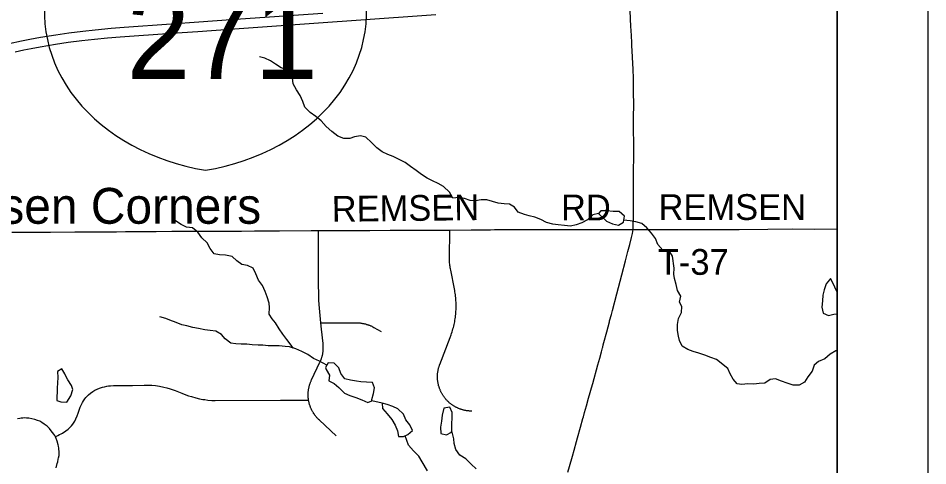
# Model space of a CAD drawing. Extents: x 0 to 34, y 0 to 22.
# Drawn here: x 7.997 to 9, y 17.2 to 17.693 of the extents above; entities that cross this region are included whole.
import ezdxf

# ---------------------------------------------------------------- set-up
doc = ezdxf.new("R2010")
doc.units = 0
for name, color, linetype in [('GM_X_County_Road', 7, 'Continuous'), ('GM_X_County_Road_Text', 7, 'Continuous'), ('GM_X_Interstate_Route', 7, 'Continuous'), ('GM_X_Interstate_Shield', 7, 'Continuous'), ('GM_X_Minor_Lake', 7, 'Continuous'), ('GM_X_Minor_River', 7, 'Continuous'), ('GM_X_Rail_Line_Text', 7, 'Continuous'), ('GM_X_Township_Road', 7, 'Continuous'), ('GM_X_Township_Road_Text', 7, 'Continuous'), ('GM_X_Unincorporated_Text', 7, 'Continuous'), ('SH_Cut_Line', 7, 'Continuous'), ('SH_Data', 7, 'Continuous')]:
    doc.layers.add(name, color=color, linetype=linetype)

msp = doc.modelspace()

# ---------------------------------------------------------------- linework, layer by layer
at = {"layer": 'GM_X_County_Road'}
for points in [[(8.6751, 17.4601), (8.6752, 17.4651), (8.6754, 17.4745), (8.6755, 17.4839), (8.6756, 17.5054), (8.6757, 17.5218), (8.6758, 17.5431), (8.6757, 17.5822), (8.6758, 17.5994), (8.6757, 17.6101), (8.6755, 17.6265), (8.6751, 17.6367), (8.6745, 17.6498), (8.6742, 17.6573), (8.6739, 17.6623), (8.6737, 17.6666), (8.673, 17.6799), (8.6728, 17.6835), (8.6719, 17.7014)], [(7.9903, 17.457), (8.0045, 17.4571), (8.0188, 17.4572), (8.033, 17.4573), (8.0598, 17.4574), (8.0953, 17.4576), (8.1055, 17.4576), (8.1155, 17.4577), (8.1352, 17.4578), (8.1494, 17.458), (8.1668, 17.4581), (8.1875, 17.4582), (8.1943, 17.4582), (8.2102, 17.4583), (8.2243, 17.4584), (8.231, 17.4584), (8.2433, 17.4584), (8.2578, 17.4585), (8.2769, 17.4586), (8.2854, 17.4586), (8.3201, 17.4588), (8.3285, 17.4588), (8.3445, 17.4589), (8.3541, 17.459), (8.3689, 17.459), (8.385, 17.4591), (8.4074, 17.4592), (8.4194, 17.4593), (8.4511, 17.4594), (8.4522, 17.4594), (8.4718, 17.4595), (8.473, 17.4595), (8.4966, 17.4597), (8.5181, 17.4598), (8.5225, 17.4599), (8.5346, 17.46), (8.5411, 17.46), (8.5551, 17.46), (8.5849, 17.4601), (8.6036, 17.4602), (8.6751, 17.4601)], [(8.6033, 17.1927), (8.6075, 17.2076), (8.6082, 17.2102), (8.6101, 17.2167), (8.6128, 17.2262), (8.614, 17.2303), (8.614, 17.2304), (8.6172, 17.2422), (8.6199, 17.2517), (8.6204, 17.2537), (8.6217, 17.2583), (8.6237, 17.2656), (8.6261, 17.2743), (8.6303, 17.2893), (8.6306, 17.2903), (8.6362, 17.3109), (8.6383, 17.3182), (8.6402, 17.3253), (8.6415, 17.3297), (8.6416, 17.3302), (8.6423, 17.333), (8.643, 17.3355), (8.6462, 17.3474), (8.6491, 17.3583), (8.6493, 17.3594), (8.6512, 17.3665), (8.6524, 17.3708), (8.6573, 17.3893), (8.6627, 17.4101), (8.6667, 17.4254), (8.6695, 17.4359), (8.6715, 17.4435), (8.6735, 17.4513), (8.6744, 17.4558), (8.6751, 17.4601)]]:
    msp.add_lwpolyline(points, dxfattribs=at)
at = {"layer": 'GM_X_Interstate_Route'}
for points in [[(7.9873, 17.6651), (8.0009, 17.668), (8.0103, 17.6699), (8.0219, 17.672), (8.0388, 17.6746), (8.0532, 17.6769), (8.0684, 17.6788), (8.0821, 17.6803), (8.0999, 17.6819), (8.1143, 17.6831), (8.1661, 17.6867), (8.1966, 17.6889), (8.2317, 17.6914), (8.3332, 17.6984)], [(7.9939, 17.6559), (8.0034, 17.658), (8.0115, 17.6597), (8.0214, 17.6616), (8.0386, 17.6644), (8.0523, 17.6664), (8.0676, 17.6683), (8.0814, 17.6698), (8.0958, 17.6712), (8.1096, 17.6723), (8.1667, 17.6764), (8.1955, 17.6784), (8.2307, 17.6809), (8.3336, 17.6883), (8.37, 17.6908), (8.4577, 17.697)]]:
    msp.add_lwpolyline(points, dxfattribs=at)
at = {"layer": 'GM_X_Interstate_Shield'}
for centre, start_param, end_param in [((8.2482, 17.6993), 2.911027, 4.511031), ((8.1594, 17.6993), 4.913747, 6.513751)]:
    msp.add_ellipse(centre, major_axis=(0.2219, 0), ratio=0.8, start_param=start_param, end_param=end_param, dxfattribs=at)
at = {"layer": 'GM_X_Minor_Lake'}
for points in [[(8.6645, 17.4682), (8.6656, 17.4746), (8.6596, 17.4799), (8.6532, 17.4799), (8.6463, 17.4806), (8.6395, 17.4807), (8.6369, 17.4776)], [(8.6645, 17.4682), (8.6656, 17.4746), (8.6596, 17.4799), (8.6532, 17.4799), (8.6463, 17.4806), (8.6395, 17.4807), (8.6369, 17.4776)], [(8.6369, 17.4776), (8.6403, 17.4744), (8.646, 17.4692), (8.6523, 17.4662), (8.6592, 17.4649), (8.6645, 17.4682)], [(8.637, 17.4776), (8.6403, 17.4744), (8.646, 17.4692), (8.6523, 17.4662), (8.6592, 17.4649), (8.6645, 17.4682)], [(8.8915, 17.4047), (8.8881, 17.4003), (8.8856, 17.3935), (8.8843, 17.3878), (8.8839, 17.3813), (8.8833, 17.3744), (8.8845, 17.368), (8.8904, 17.3651), (8.8965, 17.3667), (8.9, 17.3672)], [(8.8915, 17.4047), (8.8881, 17.4003), (8.8856, 17.3935), (8.8843, 17.3878), (8.8839, 17.3813), (8.8833, 17.3744), (8.8845, 17.368), (8.8904, 17.3651), (8.8965, 17.3667), (8.9, 17.3672)], [(8.9, 17.3908), (8.8989, 17.3933), (8.8962, 17.3997), (8.8926, 17.406), (8.8915, 17.4047)], [(8.9, 17.3908), (8.8989, 17.3933), (8.8962, 17.3997), (8.8926, 17.406), (8.8915, 17.4047)], [(8.3873, 17.2712), (8.3871, 17.2725), (8.3888, 17.2793), (8.39, 17.2856), (8.3879, 17.2915), (8.3814, 17.2917), (8.3749, 17.2923), (8.3702, 17.293), (8.3637, 17.294), (8.3574, 17.2953), (8.3529, 17.3012), (8.3508, 17.3076), (8.3458, 17.3126), (8.3389, 17.3131), (8.3359, 17.308)], [(8.3873, 17.2712), (8.3871, 17.2725), (8.3888, 17.2793), (8.39, 17.2856), (8.3879, 17.2915), (8.3814, 17.2917), (8.3749, 17.2923), (8.3702, 17.293), (8.3637, 17.294), (8.3574, 17.2953), (8.3529, 17.3012), (8.3508, 17.3076), (8.3458, 17.3126), (8.3389, 17.3131), (8.3359, 17.308)], [(8.3359, 17.308), (8.3369, 17.3059), (8.3405, 17.2996), (8.3399, 17.2934), (8.3456, 17.2903), (8.3508, 17.2858), (8.3569, 17.2797), (8.363, 17.277), (8.3694, 17.2749), (8.3761, 17.2723), (8.3826, 17.2695), (8.3873, 17.2712)], [(8.3359, 17.308), (8.3369, 17.3059), (8.3405, 17.2996), (8.3399, 17.2934), (8.3456, 17.2903), (8.3508, 17.2858), (8.3569, 17.2797), (8.363, 17.277), (8.3694, 17.2749), (8.3761, 17.2723), (8.3826, 17.2695), (8.3873, 17.2712)], [(8.05, 17.2984), (8.0488, 17.3008), (8.0454, 17.3063), (8.0407, 17.3034), (8.041, 17.297), (8.0407, 17.2909), (8.0403, 17.2852), (8.0399, 17.2715), (8.0444, 17.27)], [(8.05, 17.2984), (8.0488, 17.3008), (8.0454, 17.3063), (8.0407, 17.3034), (8.041, 17.297), (8.0407, 17.2909), (8.0403, 17.2852), (8.0399, 17.2715), (8.0443, 17.27)], [(8.0443, 17.27), (8.051, 17.2698), (8.0555, 17.2767), (8.0574, 17.2835), (8.0561, 17.2882), (8.0519, 17.2943), (8.05, 17.2984)], [(8.0444, 17.27), (8.051, 17.2698), (8.0555, 17.2767), (8.0574, 17.2835), (8.0561, 17.2882), (8.0519, 17.2943), (8.05, 17.2984)], [(8.3985, 17.2687), (8.3988, 17.2628), (8.4041, 17.2567), (8.4092, 17.2507), (8.4127, 17.2444), (8.4153, 17.2381), (8.4165, 17.232), (8.422, 17.2319)], [(8.422, 17.2319), (8.427, 17.2341), (8.4321, 17.2385), (8.4292, 17.2446), (8.4248, 17.2503), (8.422, 17.2566), (8.4159, 17.2625), (8.4102, 17.2649), (8.4041, 17.267), (8.3985, 17.2687)], [(8.422, 17.2319), (8.427, 17.2341), (8.4321, 17.2385), (8.4292, 17.2446), (8.4248, 17.2503), (8.422, 17.2566), (8.4159, 17.2625), (8.4102, 17.2649), (8.4041, 17.267), (8.3985, 17.2687)], [(8.3985, 17.2687), (8.3988, 17.2628), (8.4041, 17.2567), (8.4092, 17.2507), (8.4127, 17.2444), (8.4153, 17.2381), (8.4165, 17.232), (8.422, 17.2319)], [(8.4665, 17.2631), (8.4646, 17.2553), (8.4638, 17.2488), (8.4627, 17.242), (8.4633, 17.2351), (8.4694, 17.2336), (8.4751, 17.2365), (8.4753, 17.2389)], [(8.4665, 17.2631), (8.4646, 17.2553), (8.4638, 17.2488), (8.4627, 17.242), (8.4633, 17.2351), (8.4694, 17.2336), (8.4751, 17.2365), (8.4753, 17.2389)], [(8.4753, 17.2389), (8.4753, 17.2391), (8.4755, 17.2458), (8.4756, 17.2523), (8.4758, 17.2584), (8.4733, 17.2641), (8.4665, 17.2631)], [(8.4753, 17.2389), (8.4753, 17.2391), (8.4755, 17.2458), (8.4756, 17.2523), (8.4758, 17.2584), (8.4733, 17.2641), (8.4665, 17.2631)]]:
    msp.add_lwpolyline(points, dxfattribs=at)
at = {"layer": 'GM_X_Minor_River'}
for points in [[(8.637, 17.4776), (8.6309, 17.4764), (8.6247, 17.4709), (8.6188, 17.4675), (8.6125, 17.4652), (8.6062, 17.4636), (8.5994, 17.4644), (8.5925, 17.4653), (8.5866, 17.4661), (8.5798, 17.4678), (8.5733, 17.4712), (8.567, 17.4735), (8.5605, 17.4752), (8.5554, 17.4767), (8.5485, 17.479), (8.5443, 17.4847), (8.5388, 17.4881), (8.5329, 17.4883), (8.5263, 17.4892), (8.52, 17.4911), (8.5139, 17.4928), (8.5078, 17.4926), (8.5015, 17.4916), (8.4954, 17.492), (8.4893, 17.4943), (8.4829, 17.4952), (8.4764, 17.4945), (8.4728, 17.5011), (8.4663, 17.5076), (8.4602, 17.5108), (8.4541, 17.5136), (8.4482, 17.5165), (8.4419, 17.5207), (8.436, 17.5252), (8.4299, 17.5296), (8.4237, 17.5341), (8.4174, 17.5374), (8.4105, 17.5404), (8.4046, 17.5427), (8.3987, 17.5457), (8.3926, 17.5502), (8.3869, 17.5561), (8.3806, 17.5618), (8.3745, 17.5635), (8.3681, 17.5622), (8.3629, 17.5605), (8.3563, 17.5603), (8.3498, 17.5631), (8.3431, 17.5681), (8.3367, 17.5737), (8.3313, 17.58), (8.3254, 17.5846), (8.3191, 17.5891), (8.3134, 17.595), (8.3111, 17.6011), (8.3081, 17.6079), (8.3042, 17.614), (8.3004, 17.6207), (8.2997, 17.6271), (8.3, 17.6332), (8.2934, 17.636), (8.2873, 17.6383), (8.281, 17.6425), (8.2753, 17.6461), (8.2692, 17.6488), (8.2633, 17.6503)], [(8.3004, 17.3294), (8.2984, 17.3327), (8.2933, 17.3387), (8.2889, 17.3448), (8.2851, 17.3507), (8.2809, 17.357), (8.2774, 17.3617), (8.274, 17.3668), (8.2744, 17.3739), (8.2738, 17.3788), (8.2717, 17.3857), (8.2694, 17.3917), (8.2665, 17.3982), (8.2621, 17.4043), (8.2591, 17.4111), (8.2562, 17.4176), (8.2501, 17.4204), (8.2439, 17.4214), (8.2383, 17.4255), (8.233, 17.4303), (8.226, 17.4316), (8.2193, 17.432), (8.2132, 17.4333), (8.209, 17.4392), (8.2058, 17.4455), (8.1999, 17.451), (8.1953, 17.4572), (8.1894, 17.462), (8.1829, 17.4625), (8.1768, 17.4656), (8.1707, 17.4697)], [(8.9, 17.3266), (8.8986, 17.3264), (8.8924, 17.3227), (8.8865, 17.3176), (8.8796, 17.3144), (8.8747, 17.3104), (8.8724, 17.3039), (8.8677, 17.2976), (8.8642, 17.2919), (8.8582, 17.2883), (8.8517, 17.2883), (8.845, 17.2907), (8.8389, 17.2928), (8.8321, 17.2953), (8.8264, 17.2947), (8.8203, 17.2905), (8.8142, 17.2903), (8.8081, 17.2894), (8.8015, 17.2899), (8.795, 17.2892), (8.7899, 17.2899), (8.7855, 17.2952), (8.7822, 17.3009), (8.7794, 17.3068), (8.767, 17.3167), (8.7609, 17.3188), (8.7542, 17.3216), (8.7476, 17.3237), (8.7413, 17.3254), (8.7354, 17.3279), (8.7293, 17.3313), (8.7263, 17.3377), (8.7253, 17.3425), (8.724, 17.3486), (8.7239, 17.3554), (8.7251, 17.3619), (8.7285, 17.3687), (8.7289, 17.375), (8.7262, 17.3798), (8.7277, 17.3864), (8.7239, 17.3927), (8.7225, 17.3995), (8.7206, 17.406), (8.7202, 17.4107), (8.7204, 17.4176), (8.7185, 17.4305), (8.7147, 17.4372), (8.7078, 17.4373), (8.7025, 17.4436), (8.6998, 17.4501), (8.6956, 17.456), (8.6903, 17.4618), (8.6848, 17.4666), (8.6783, 17.4687), (8.672, 17.4698), (8.6647, 17.4702)], [(8.3375, 17.3106), (8.3294, 17.315), (8.323, 17.318), (8.3165, 17.3222), (8.31, 17.3254), (8.3032, 17.3285), (8.2963, 17.3307), (8.2915, 17.3311), (8.2851, 17.3317), (8.279, 17.3319), (8.2727, 17.332), (8.267, 17.3326), (8.2619, 17.3324), (8.2554, 17.3328), (8.2495, 17.3335), (8.2432, 17.3337), (8.2373, 17.3339), (8.2316, 17.3349), (8.2255, 17.3396), (8.2213, 17.3443), (8.2152, 17.3481), (8.209, 17.3489), (8.2029, 17.3495), (8.196, 17.3508), (8.1897, 17.3521), (8.1833, 17.3538), (8.1776, 17.3549), (8.1715, 17.3576), (8.1646, 17.36), (8.1599, 17.3618), (8.1536, 17.3638)], [(8.3985, 17.2687), (8.3873, 17.2712)], [(8.502, 17.1962), (8.4966, 17.2015), (8.4907, 17.2072), (8.4843, 17.2114), (8.4797, 17.2177), (8.478, 17.2243), (8.4776, 17.2293), (8.4753, 17.2383)], [(8.4484, 17.194), (8.4428, 17.2039), (8.4388, 17.2102), (8.4331, 17.2159), (8.4274, 17.2224), (8.4237, 17.2326)]]:
    msp.add_lwpolyline(points, dxfattribs=at)
at = {"layer": 'GM_X_Rail_Line_Text'}
msp.add_lwpolyline([(6.9828, 15.6433), (6.9992, 15.644), (7.1748, 15.6445), (7.4784, 15.6461), (7.4959, 15.6456), (7.5679, 15.6463), (8.0395, 15.6494), (8.3811, 15.6506), (8.5543, 15.6514), (8.8171, 15.6521), (8.8508, 15.6522), (8.9, 15.6523), (8.9, 17.932), (8.7066, 17.9289), (8.0113, 17.9189), (7.762, 17.9172), (7.6925, 17.9144), (7.5577, 17.9122), (7.4073, 17.9095), (7.2555, 17.9062), (6.9677, 17.9008)], dxfattribs=at)
at = {"layer": 'GM_X_Township_Road'}
for points in [[(8.3477, 17.2327), (8.3293, 17.2499), (8.3285, 17.2507), (8.328, 17.2511), (8.3275, 17.2516), (8.3271, 17.2521), (8.3266, 17.2526), (8.3262, 17.2531), (8.3258, 17.2536), (8.3253, 17.2541), (8.3249, 17.2546), (8.3245, 17.2551), (8.3241, 17.2557), (8.3238, 17.2562), (8.3234, 17.2568), (8.323, 17.2573), (8.3227, 17.2579), (8.3223, 17.2584), (8.322, 17.259), (8.3217, 17.2596), (8.3213, 17.2602), (8.321, 17.2608), (8.3207, 17.2613), (8.3205, 17.2619), (8.3202, 17.2625), (8.3199, 17.2632), (8.3197, 17.2638), (8.3194, 17.2644), (8.3192, 17.265), (8.319, 17.2656), (8.3188, 17.2663), (8.3186, 17.2669), (8.3184, 17.2675), (8.3182, 17.2682), (8.3181, 17.2688), (8.3179, 17.2694), (8.3178, 17.2701), (8.3176, 17.2707), (8.3175, 17.2714), (8.3174, 17.2721), (8.3173, 17.273), (8.3172, 17.2736), (8.3171, 17.2743), (8.3171, 17.275), (8.317, 17.2756), (8.317, 17.2763), (8.317, 17.2802), (8.3171, 17.2809), (8.3171, 17.2816), (8.3172, 17.2822), (8.3173, 17.2829), (8.3174, 17.2835), (8.3175, 17.2842), (8.3176, 17.2848), (8.3177, 17.2855), (8.3179, 17.2861), (8.318, 17.2868), (8.3182, 17.2874), (8.3184, 17.2881), (8.3185, 17.2887), (8.3187, 17.2893), (8.3189, 17.29), (8.3192, 17.2906), (8.3194, 17.2912), (8.3196, 17.2918), (8.3199, 17.2924), (8.3201, 17.293), (8.3204, 17.2937), (8.3207, 17.2942), (8.33, 17.3137), (8.3304, 17.3145), (8.3306, 17.3151), (8.3309, 17.3157), (8.3311, 17.3163), (8.3314, 17.3169), (8.3316, 17.3175), (8.3318, 17.3182), (8.332, 17.3188), (8.3322, 17.3194), (8.3324, 17.3201), (8.3325, 17.3207), (8.3327, 17.3213), (8.3328, 17.322), (8.333, 17.3226), (8.3331, 17.3233), (8.3332, 17.3239), (8.3333, 17.3246), (8.3334, 17.3252), (8.3335, 17.3259), (8.3335, 17.3266), (8.3336, 17.3272), (8.3336, 17.3279), (8.3335, 17.3332), (8.3335, 17.3338), (8.3334, 17.3345), (8.3315, 17.3503), (8.3308, 17.357), (8.3294, 17.3734), (8.3289, 17.3817), (8.3286, 17.39), (8.3284, 17.3982), (8.3283, 17.4065), (8.3285, 17.4588)], [(8.4973, 17.2598), (8.4948, 17.2599), (8.4941, 17.26), (8.4935, 17.26), (8.4928, 17.2601), (8.4921, 17.2602), (8.4915, 17.2603), (8.4908, 17.2604), (8.4902, 17.2605), (8.4895, 17.2607), (8.4889, 17.2608), (8.4883, 17.261), (8.4876, 17.2611), (8.487, 17.2613), (8.4863, 17.2615), (8.4857, 17.2617), (8.4851, 17.2619), (8.4845, 17.2621), (8.4838, 17.2623), (8.4832, 17.2626), (8.4826, 17.2628), (8.482, 17.2631), (8.4814, 17.2634), (8.4808, 17.2637), (8.4802, 17.264), (8.4796, 17.2643), (8.479, 17.2646), (8.4785, 17.2649), (8.4779, 17.2652), (8.4773, 17.2656), (8.4768, 17.2659), (8.4762, 17.2663), (8.4757, 17.2667), (8.4751, 17.2671), (8.4746, 17.2675), (8.4741, 17.2679), (8.4736, 17.2683), (8.4731, 17.2687), (8.4725, 17.2691), (8.4721, 17.2696), (8.4716, 17.27), (8.4711, 17.2705), (8.4706, 17.2709), (8.4701, 17.2714), (8.4697, 17.2719), (8.4692, 17.2724), (8.4688, 17.2729), (8.4684, 17.2734), (8.468, 17.2739), (8.4675, 17.2744), (8.4671, 17.2749), (8.4667, 17.2755), (8.4664, 17.276), (8.466, 17.2765), (8.4656, 17.2771), (8.4653, 17.2776), (8.4649, 17.2782), (8.4646, 17.2788), (8.4643, 17.2794), (8.4639, 17.2799), (8.4636, 17.2805), (8.4633, 17.2811), (8.4631, 17.2817), (8.4628, 17.2823), (8.4625, 17.2829), (8.4623, 17.2835), (8.462, 17.2842), (8.4618, 17.2848), (8.4616, 17.2854), (8.4614, 17.286), (8.4612, 17.2867), (8.461, 17.2873), (8.4608, 17.2879), (8.4606, 17.2886), (8.4605, 17.2892), (8.4603, 17.2899), (8.4602, 17.2905), (8.4601, 17.2912), (8.46, 17.2918), (8.4599, 17.2925), (8.4598, 17.2931), (8.4597, 17.2938), (8.4597, 17.2944), (8.4596, 17.2951), (8.4596, 17.2958), (8.4596, 17.3004), (8.4597, 17.301), (8.4597, 17.3017), (8.4598, 17.3024), (8.4599, 17.303), (8.46, 17.3037), (8.4601, 17.3043), (8.4602, 17.305), (8.4603, 17.3056), (8.4605, 17.3063), (8.4606, 17.3069), (8.4608, 17.3076), (8.461, 17.3082), (8.4612, 17.3088), (8.4614, 17.3095), (8.4616, 17.3101), (8.4618, 17.3107), (8.462, 17.3113), (8.4734, 17.341), (8.4746, 17.3441), (8.4751, 17.3456), (8.4756, 17.3472), (8.4761, 17.3488), (8.4766, 17.3504), (8.477, 17.352), (8.4774, 17.3536), (8.4778, 17.3552), (8.4781, 17.3568), (8.4785, 17.3584), (8.4788, 17.3601), (8.479, 17.3617), (8.4793, 17.3633), (8.4795, 17.365), (8.4796, 17.3666), (8.4798, 17.3683), (8.4799, 17.3699), (8.48, 17.3716), (8.48, 17.3732), (8.4801, 17.3749), (8.48, 17.3798), (8.4799, 17.3815), (8.4798, 17.3831), (8.4797, 17.3848), (8.4795, 17.3864), (8.4793, 17.3881), (8.4791, 17.3897), (8.4788, 17.3914), (8.4785, 17.393), (8.4782, 17.3946), (8.4741, 17.4151), (8.4738, 17.4166), (8.4736, 17.4179), (8.4734, 17.4192), (8.4732, 17.4205), (8.473, 17.4219), (8.4729, 17.4232), (8.4728, 17.4245), (8.4727, 17.4258), (8.4727, 17.4271), (8.4726, 17.4285), (8.473, 17.4595)], [(8.6751, 17.4601), (8.6904, 17.4601), (8.7108, 17.4602), (8.737, 17.4602), (8.7575, 17.4602), (8.7922, 17.4602), (8.8238, 17.4605), (8.8511, 17.4608), (8.8755, 17.4605), (8.9, 17.4607)], [(8.3308, 17.357), (8.3703, 17.3572), (8.373, 17.3571), (8.3736, 17.357), (8.3743, 17.357), (8.375, 17.3569), (8.3756, 17.3568), (8.3763, 17.3567), (8.3769, 17.3566), (8.3776, 17.3565), (8.3782, 17.3564), (8.3789, 17.3562), (8.3795, 17.3561), (8.3802, 17.3559), (8.3808, 17.3557), (8.3814, 17.3555), (8.3821, 17.3553), (8.3827, 17.3551), (8.3833, 17.3549), (8.3839, 17.3547), (8.3846, 17.3545), (8.3852, 17.3542), (8.3858, 17.3539), (8.3864, 17.3537), (8.387, 17.3534), (8.3876, 17.3531), (8.3882, 17.3528), (8.3893, 17.3522), (8.3974, 17.3475)], [(8.0385, 17.2315), (8.0411, 17.2328), (8.043, 17.2339), (8.0447, 17.2347), (8.0463, 17.2355), (8.05, 17.238), (8.0524, 17.24), (8.0546, 17.242), (8.0561, 17.2437), (8.0576, 17.2454), (8.0597, 17.2487), (8.061, 17.2513), (8.0624, 17.2548), (8.0633, 17.2575), (8.0649, 17.262), (8.0658, 17.2642), (8.0666, 17.2664), (8.0674, 17.2679), (8.0682, 17.2694), (8.0694, 17.2713), (8.0708, 17.2733), (8.0719, 17.2747), (8.0729, 17.2759), (8.0748, 17.2777), (8.077, 17.2797), (8.0796, 17.2815), (8.0819, 17.2829), (8.0844, 17.2841), (8.0871, 17.2853), (8.0901, 17.2863), (8.0925, 17.2868), (8.0949, 17.2873), (8.097, 17.2876), (8.0992, 17.2878), (8.1024, 17.288), (8.1108, 17.2881), (8.1168, 17.2882), (8.1233, 17.2882), (8.1363, 17.2884), (8.1447, 17.2883), (8.1485, 17.288), (8.1531, 17.2873), (8.158, 17.2864), (8.1611, 17.2856), (8.165, 17.2845), (8.1703, 17.2827), (8.174, 17.2812), (8.1776, 17.2796), (8.182, 17.2779), (8.1852, 17.2767), (8.1882, 17.2758), (8.1931, 17.2744), (8.1971, 17.2735), (8.2009, 17.2728), (8.2032, 17.2725), (8.2063, 17.2721), (8.2107, 17.2717), (8.2144, 17.2715), (8.2864, 17.2718), (8.3174, 17.2721)], [(8.039, 17.1974), (8.0403, 17.2021), (8.0409, 17.2041), (8.0415, 17.2067), (8.0419, 17.2085), (8.0423, 17.2109), (8.0424, 17.2143), (8.0422, 17.219), (8.0418, 17.2213), (8.0415, 17.2228), (8.0403, 17.2269), (8.0393, 17.2297), (8.0385, 17.2315), (8.0376, 17.233), (8.0367, 17.2344), (8.0338, 17.2382), (8.0318, 17.2407), (8.0292, 17.2433), (8.0261, 17.2456), (8.0235, 17.2473), (8.0212, 17.2486), (8.0187, 17.2496), (8.0158, 17.2506), (8.0125, 17.2515), (8.009, 17.252), (8.0065, 17.2522), (8.0041, 17.2523), (8.0023, 17.2522), (8.0006, 17.2521), (7.9991, 17.2518), (7.9965, 17.2513)]]:
    msp.add_lwpolyline(points, dxfattribs=at)
at = {"layer": 'SH_Cut_Line'}
msp.add_lwpolyline([(2.1, 14.1), (8.9, 14.1), (8.9, 20.5212), (8.8849, 20.5209), (8.7884, 20.5191), (8.452, 20.5125), (8.417, 20.5122), (8.3939, 20.5118), (8.3832, 20.5112), (8.3787, 20.5111), (8.375, 20.511), (8.1885, 20.5062), (7.9577, 20.5026), (7.7441, 20.5018), (7.5555, 20.4983), (7.4108, 20.4954), (7.1285, 20.4898), (7.05, 20.4883), (6.9911, 20.4871)], dxfattribs=at)
at = {"layer": 'SH_Data'}
for p, q in [((9, 21), (9, 14)), ((8.9, 20.9), (8.9, 14.1))]:
    msp.add_line(p, q, dxfattribs=at)

# ---------------------------------------------------------------- texts
at = {"layer": 'GM_X_County_Road_Text'}
for s, rotation, p in [('REMSEN', 0.6754, (8.3431, 17.4685)), ('RD', 0, (8.5957, 17.4701))]:
    msp.add_text(s, height=0.02841, rotation=rotation, dxfattribs=at).set_placement(p)
at = {"layer": 'GM_X_Interstate_Shield'}
msp.add_text('271', height=0.0947, dxfattribs=at).set_placement((8.1166, 17.6259))
at = {"layer": 'GM_X_Township_Road_Text'}
for s, p in [('REMSEN', (8.7032, 17.4706)), ('T-37', (8.7024, 17.4101))]:
    msp.add_text(s, height=0.02841, rotation=0, dxfattribs=at).set_placement(p)
at = {"layer": 'GM_X_Unincorporated_Text'}
msp.add_text('Remsen Corners', height=0.039489, rotation=0, dxfattribs=at).set_placement((7.8661, 17.4664))

doc.saveas('drawing.dxf')
